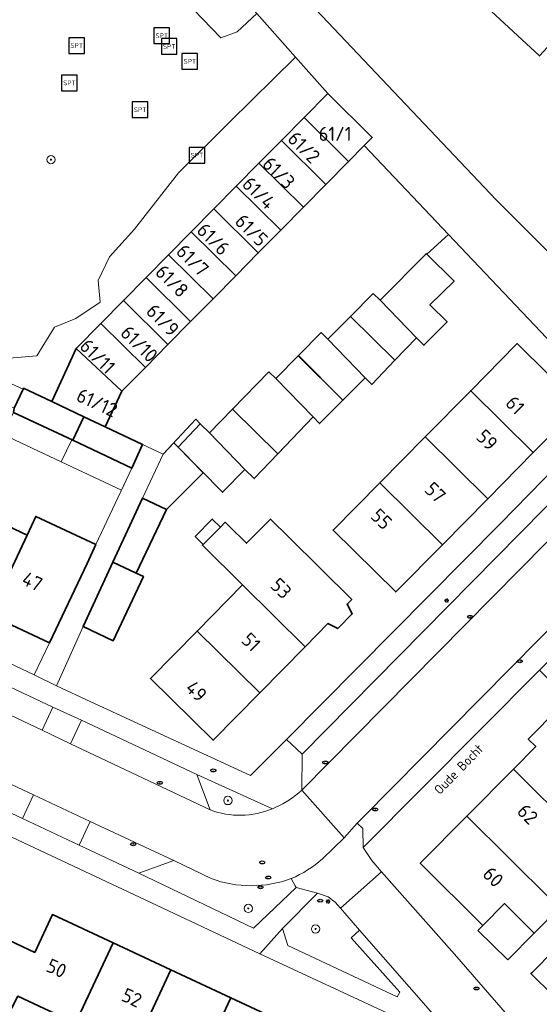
# Model space of a CAD drawing. Header units: metres. Extents: x 149984 to 156489, y 469398 to 478068.
# Tile 568 of 656: x 154241 to 154291, y 474108 to 474202. Entities that reach past the tile are written whole.
import ezdxf
from ezdxf.enums import TextEntityAlignment as Align

# ---------------------------------------------------------------- set-up
doc = ezdxf.new("R2010")
doc.units = ezdxf.units.M
doc.header["$LTSCALE"] = 0.75
for name, color, linetype, lineweight in [('B-WE-GR-BEPLANTING_CULTUUR_HEESTERS-GV', 252, 'Continuous', 18), ('B-WE-GR-BOOM-S', 252, 'Continuous', 25), ('B-WE-IE-MEUBILAIR-S', 252, 'Continuous', 25), ('B-WE-IE-MEUBILAIR_WEGMEUBILAIR-S', 252, 'Continuous', 25), ('B-WE-OG-BEBOUWING-GV', 6, 'Continuous', 35), ('B-WE-OG-BEBOUWING-T18', 1, 'Continuous', 18), ('B-WE-OG-BEBOUWING_LUIFEL-GV', 6, 'Continuous', 18), ('B-WE-OG-TERREIN_BEGROEID-GV', 252, 'Continuous', 18), ('B-WE-OG-TERREIN_ERF-GV', 252, 'Continuous', 18), ('B-WE-OG-TOPOGRAFIE-T18', 7, 'Continuous', 18), ('B-WE-VH-OPENVERHARDING_BETONSTRAATSTEEN-GV', 252, 'Continuous', 18), ('B-WE-VH-OPENVERHARDING_STRAATBAKSTEEN-GV', 252, 'Continuous', 18), ('B-WE-VH-OPENVERHARDING_TEGEL-GV', 252, 'Continuous', 18)]:
    doc.layers.add(name, color=color, linetype=linetype, lineweight=lineweight)
doc.styles.add('NLCS-ISO', font='NLCS-ISO.ttf')
doc.styles.add('NLCS-ISO-M500-T18', font='NLCS-ISO.ttf', dxfattribs={"height": 0.9})
doc.styles.add('NLCS-ISO-M750-T18', font='NLCS-ISO.ttf', dxfattribs={"height": 1.35})

# ---------------------------------------------------------------- blocks, each defined once
blk = doc.blocks.new('SIE-MEUBILAIR_PAAL_LICHTMAST-SO')
for points in [[(-0.62, 0), (-1, 0)], [(-0.71, 0.71), (-0.44, 0.44)], [(0, 1), (0, 0.62)], [(0.44, 0.44), (0.71, 0.71)], [(1, 0), (0.62, 0)], [(-0.71, -0.71), (-0.44, -0.44)], [(0, -0.62), (0, -1)], [(0.44, -0.44), (0.71, -0.71)]]:
    blk.add_lwpolyline(points)
blk.add_circle((0, 0), 0.5)
blk = doc.blocks.new('SIE-MEUBILAIR_PUT_KOLK-SO')
blk.add_ellipse((0, 0), major_axis=(1.25, 0), ratio=0.54)
at = {"style": 'NLCS-ISO'}
blk.add_text('klk', height=0.75, dxfattribs=at).set_placement((0.03, 0), align=Align.MIDDLE_CENTER)
blk = doc.blocks.new('SIE-MEUBILAIR_PUT_BRANDKRAAN-SO')
blk.add_ellipse((0, 0), major_axis=(1.25, 0), ratio=0.54)
at = {"style": 'NLCS-ISO'}
blk.add_text('bk', height=0.75, dxfattribs=at).set_placement((0.03, 0), align=Align.MIDDLE_CENTER)
blk = doc.blocks.new('SIE-MEUBILAIR_PUT_RIOOLPUT-SO')
blk.add_ellipse((0, 0), major_axis=(1.25, 0), ratio=0.54)
at = {"style": 'NLCS-ISO'}
blk.add_text('ri', height=0.75, dxfattribs=at).set_placement((-0.04, 0.07), align=Align.MIDDLE_CENTER)
blk = doc.blocks.new('SIE-WEG_SPEELTOESTEL-SO')
at = {"flags": 128}
blk.add_lwpolyline([(-3.75, -3.75), (3.75, -3.75), (3.75, 3.75), (-3.75, 3.75)], close=True, dxfattribs=at)
at = {"style": 'NLCS-ISO'}
blk.add_text('SPT', height=2.25, dxfattribs=at).set_placement((0, 0), align=Align.MIDDLE_CENTER)
blk = doc.blocks.new('SGR-BOOM_GBKN-SO')
at = {"linetype": 'ByBlock', "lineweight": 18}
h = blk.add_hatch(color=0, dxfattribs=at)
h.dxf.hatch_style = 1
edge = h.paths.add_edge_path()
edge.add_arc((0, 0), 0.25, 0, 360)
at = {"color": 0, "linetype": 'ByBlock', "lineweight": 18}
for radius in [2, 0.25]:
    blk.add_circle((0, 0), radius, dxfattribs=at)
at = {"color": 0, "linetype": 'ByBlock', "lineweight": 18, "style": 'NLCS-ISO'}
blk.add_attdef('SOORT', (2.5, 0), '', height=1.5, dxfattribs=at)

msp = doc.modelspace()

# ---------------------------------------------------------------- linework, layer by layer
at = {"layer": 'B-WE-GR-BEPLANTING_CULTUUR_HEESTERS-GV', "flags": 128}
for points in [[(154254.607, 474213.344), (154252.054, 474211.487), (154251.752, 474210.318), (154252.519, 474208.626), (154256.347, 474204.827), (154260.712, 474200.267), (154262.284, 474200.818), (154264.174, 474202.58), (154254.792, 474213.147)], [(154273.233, 474114.016), (154274.031, 474114.759), (154272.199, 474116.864), (154271.702, 474117.416), (154271.014, 474117.948), (154270.002, 474118.302), (154266.64, 474114.905), (154267.139, 474113.262), (154277.629, 474108.344), (154277.904, 474108.814)]]:
    msp.add_lwpolyline(points, close=True, dxfattribs=at)
for points in [[(154238.657, 474167.991), (154241.756, 474166.577), (154241.802, 474166.677), (154244.507, 474165.403), (154246.842, 474170.492), (154249.219, 474172.898), (154251.384, 474175.089), (154253.549, 474177.281), (154255.715, 474179.473), (154257.88, 474181.664), (154260.045, 474183.856), (154262.21, 474186.047), (154264.375, 474188.239), (154266.541, 474190.431), (154268.706, 474192.622), (154270.976, 474194.92), (154267.884, 474198.403), (154261.581, 474192.2), (154256.667, 474187.325), (154252.459, 474181.934), (154250.052, 474179.264), (154248.963, 474177.009), (154249.154, 474174.915), (154246.818, 474173.359), (154244.777, 474172.541), (154243.071, 474169.794), (154239.286, 474169.464)], [(154258.427, 474129.675), (154259.693, 474126.272)], [(154265.667, 474126.38), (154258.427, 474129.675)], [(154256.217, 474121.411), (154252.854, 474120.194), (154263.843, 474114.95), (154267.947, 474118.822), (154267.851, 474118.997), (154267.476, 474119.682)], [(154259.798, 474119.689), (154256.217, 474121.411)]]:
    msp.add_lwpolyline(points, dxfattribs=at)
at = {"layer": 'B-WE-GR-BEPLANTING_CULTUUR_HEESTERS-GV'}
for points in [[(154259.693, 474126.272, 0.19075), (154265.667, 474126.38)], [(154267.476, 474119.682, -0.176478), (154259.798, 474119.689)]]:
    msp.add_lwpolyline(points, format="xyb", dxfattribs=at)
at = {"layer": 'B-WE-OG-BEBOUWING-GV', "flags": 128}
for points in [[(154292.847, 474200.221), (154299.542, 474207.446), (154294.51, 474212.109), (154291.112, 474208.441), (154288.904, 474210.487), (154284.031, 474205.227), (154286.239, 474203.182), (154291.27, 474198.52)], [(154274.483, 474189.933), (154275.244, 474190.704), (154270.976, 474194.92), (154268.706, 474192.622), (154272.973, 474188.406)], [(154270.808, 474186.214), (154272.973, 474188.406), (154268.706, 474192.622), (154266.541, 474190.431)], [(154264.375, 474188.239), (154268.643, 474184.023), (154270.808, 474186.214), (154266.541, 474190.431)], [(154268.643, 474184.023), (154264.375, 474188.239), (154262.21, 474186.047), (154266.477, 474181.831)], [(154262.21, 474186.047), (154260.045, 474183.856), (154264.312, 474179.64), (154266.477, 474181.831)], [(154257.88, 474181.664), (154262.147, 474177.448), (154264.312, 474179.64), (154260.045, 474183.856)], [(154262.147, 474177.448), (154257.88, 474181.664), (154255.715, 474179.473), (154259.982, 474175.257)], [(154279.485, 474171.503), (154280.198, 474170.801), (154282.417, 474173.056), (154280.778, 474174.667), (154283.096, 474176.93), (154280.475, 474179.513), (154280.412, 474179.575), (154276.007, 474175.111)], [(154257.816, 474173.065), (154259.982, 474175.257), (154255.715, 474179.473), (154253.549, 474177.281)], [(154257.816, 474173.065), (154253.549, 474177.281), (154251.384, 474175.089), (154255.651, 474170.874)], [(154253.486, 474168.682), (154255.651, 474170.874), (154251.384, 474175.089), (154249.219, 474172.898)], [(154251.215, 474166.384), (154253.486, 474168.682), (154249.219, 474172.898), (154246.842, 474170.492)], [(154270.989, 474171.375), (154274.562, 474167.664), (154275.189, 474167.046), (154277.413, 474169.354), (154273.167, 474173.569)], [(154247.585, 474163.953), (154249.618, 474162.995), (154251.215, 474166.384), (154246.842, 474170.492), (154244.507, 474165.403)], [(154290.688, 474160.509), (154295.161, 474165.037), (154289.15, 474170.962), (154289.053, 474170.864), (154284.684, 474166.441)], [(154265.988, 474167.6), (154269.578, 474163.923), (154270.173, 474163.287), (154272.426, 474165.534), (154268.169, 474169.803)], [(154246.519, 474161.689), (154247.585, 474163.953), (154244.507, 474165.403), (154241.802, 474166.677), (154241.756, 474166.577), (154240.916, 474164.774), (154240.85, 474164.345)], [(154286.327, 474156.095), (154290.688, 474160.509), (154284.684, 474166.441), (154280.322, 474162.027)], [(154259.623, 474162.416), (154263.027, 474158.887), (154263.921, 474158.029), (154266.195, 474160.399), (154261.841, 474164.675)], [(154249.618, 474162.995), (154247.585, 474163.953), (154246.519, 474161.689), (154252.187, 474159.033), (154253.218, 474161.299)], [(154263.027, 474158.887), (154259.623, 474162.416), (154258.747, 474163.279), (154256.626, 474161.019), (154260.878, 474156.715)], [(154281.966, 474151.681), (154286.327, 474156.095), (154280.322, 474162.027), (154275.961, 474157.613)], [(154281.966, 474151.681), (154275.961, 474157.613), (154271.495, 474153.092), (154277.506, 474147.167)], [(154252.61, 474148.963), (154255.499, 474155.074), (154253.221, 474156.133), (154250.372, 474150.003)], [(154236.519, 474155.251), (154232.923, 474147.616), (154238.544, 474144.974), (154242.137, 474152.605)], [(154244.292, 474142.273), (154247.891, 474149.895), (154248.735, 474151.69), (154242.98, 474154.396), (154242.137, 474152.605), (154238.544, 474144.974)], [(154259.037, 474151.716), (154260.677, 474153.38), (154259.903, 474154.143), (154258.263, 474152.479)], [(154268.813, 474141.911), (154270.997, 474144.126), (154271.937, 474143.648), (154273.327, 474145.056), (154272.836, 474145.992), (154273.283, 474146.445), (154267.272, 474152.369), (154265.479, 474154.137), (154263.192, 474151.817), (154261.54, 474153.445), (154261.135, 474153.844), (154260.677, 474153.38), (154259.037, 474151.716), (154258.953, 474151.63), (154262.803, 474147.835)], [(154252.61, 474148.963), (154250.372, 474150.003), (154247.511, 474143.845), (154250.396, 474142.483), (154253.305, 474148.634)], [(154268.813, 474141.911), (154262.803, 474147.835), (154258.439, 474143.407), (154264.45, 474137.483)], [(154258.439, 474143.407), (154253.97, 474138.873), (154259.98, 474132.948), (154264.45, 474137.483)], [(154288.784, 474130.178), (154294.77, 474124.228), (154299.153, 474128.663), (154296.868, 474130.921), (154297.577, 474131.638), (154293.144, 474136.031), (154290.204, 474133.064), (154290.931, 474132.343)], [(154288.784, 474130.178), (154284.303, 474125.656), (154292.424, 474117.613), (154296.89, 474122.132), (154294.77, 474124.228)], [(154284.303, 474125.656), (154279.847, 474121.162), (154285.847, 474115.198), (154287.913, 474117.289), (154290.78, 474114.457), (154293.17, 474116.875), (154292.424, 474117.613)], [(154236.9, 474107.68), (154240.101, 474106.193), (154241.247, 474108.414), (154246.802, 474105.822), (154250.397, 474113.524), (154244.574, 474116.241), (154242.883, 474112.617), (154239.852, 474114.031)], [(154252.349, 474103.233), (154255.943, 474110.936), (154250.397, 474113.524), (154246.802, 474105.822)], [(154290.541, 474110.672), (154290.462, 474110.592), (154294.735, 474106.366), (154297.011, 474108.667), (154292.742, 474112.89)], [(154261.679, 474108.259), (154255.943, 474110.936), (154252.349, 474103.233), (154258.084, 474100.557)], [(154267.312, 474105.63), (154261.679, 474108.259), (154258.084, 474100.557), (154263.718, 474097.928)]]:
    msp.add_lwpolyline(points, close=True, dxfattribs=at)
at = {"layer": 'B-WE-OG-BEBOUWING_LUIFEL-GV', "flags": 128}
for points in [[(154275.345, 474175.763), (154273.167, 474173.569), (154277.413, 474169.354), (154279.485, 474171.503), (154276.007, 474175.111)], [(154270.349, 474172.006), (154268.141, 474169.775), (154272.426, 474165.534), (154274.562, 474167.664), (154270.989, 474171.375)], [(154265.34, 474168.238), (154261.841, 474164.675), (154266.195, 474160.399), (154269.578, 474163.923), (154265.988, 474167.6)], [(154239.931, 474162.446), (154239.834, 474162.238), (154245.426, 474159.618), (154246.419, 474161.736), (154240.85, 474164.345)], [(154246.419, 474161.736), (154245.426, 474159.618), (154251.192, 474156.916), (154252.187, 474159.033), (154246.519, 474161.689)], [(154255.19, 474160.37), (154253.221, 474156.133), (154255.499, 474155.074), (154259.042, 474158.574), (154256.626, 474161.019), (154256.202, 474161.448)], [(154285.847, 474115.198), (154285.376, 474114.721), (154288.243, 474111.889), (154290.78, 474114.457), (154287.913, 474117.289)]]:
    msp.add_lwpolyline(points, close=True, dxfattribs=at)
at = {"layer": 'B-WE-OG-TERREIN_BEGROEID-GV', "flags": 128}
msp.add_lwpolyline([(154239.286, 474169.464), (154243.071, 474169.794), (154244.777, 474172.541), (154246.818, 474173.359), (154249.154, 474174.915), (154248.963, 474177.009), (154250.052, 474179.264), (154252.459, 474181.934), (154256.667, 474187.325), (154261.581, 474192.2), (154267.884, 474198.403), (154264.174, 474202.58), (154262.284, 474200.818), (154260.712, 474200.267), (154256.347, 474204.827)], dxfattribs=at)
at = {"layer": 'B-WE-OG-TERREIN_ERF-GV', "flags": 128}
for points in [[(154207.96, 474262.998), (154218.6, 474260.42), (154221.621, 474259.423), (154221.99, 474258.44), (154222.33, 474257.67), (154223.51, 474255.92), (154232.74, 474244.34), (154236.47, 474239.6), (154245.54, 474229.08), (154250.6, 474223.56), (154269.85, 474202.97), (154287.14, 474184.75), (154294.67, 474177.21), (154302.105, 474169.509), (154302.931, 474168.654), (154303.07, 474168.51), (154303.83, 474168.1), (154304.76, 474167.76), (154304.959, 474167.757), (154306.453, 474169.264), (154326.41, 474189.4), (154287.045, 474225.964)], [(154297.84, 474165.314), (154282.56, 474181.42), (154280.475, 474179.513), (154283.096, 474176.93), (154280.778, 474174.667), (154282.417, 474173.056), (154280.198, 474170.801), (154279.485, 474171.503), (154276.007, 474175.111), (154275.345, 474175.763), (154273.167, 474173.569), (154277.413, 474169.354), (154275.189, 474167.046), (154274.562, 474167.664), (154270.989, 474171.375), (154270.349, 474172.006), (154268.169, 474169.803), (154272.426, 474165.534), (154270.173, 474163.287), (154269.578, 474163.923), (154265.988, 474167.6), (154265.34, 474168.238), (154261.841, 474164.675), (154266.195, 474160.399), (154263.921, 474158.029), (154263.027, 474158.887), (154260.878, 474156.715), (154256.626, 474161.019), (154258.747, 474163.279), (154258.317, 474163.702), (154255.19, 474160.37), (154253.221, 474156.133), (154255.499, 474155.074), (154252.61, 474148.963), (154253.305, 474148.634), (154250.396, 474142.483), (154247.511, 474143.845), (154244.98, 474138.16), (154248.258, 474136.638), (154263.553, 474129.552), (154267.008, 474133.031), (154287.488, 474153.656), (154295.863, 474162.2)], [(154309.631, 474121.428), (154291.285, 474139.664), (154274.381, 474122.662), (154275.197, 474121.416), (154276.145, 474120.342), (154283.12, 474112.439), (154288.206, 474106.585)], [(154277.05, 474106.624), (154264.462, 474112.482), (154252.91, 474117.92), (154216.355, 474135.06)], [(154294.735, 474106.366), (154290.462, 474110.592), (154290.541, 474110.672), (154292.742, 474112.89), (154297.011, 474108.667), (154299.204, 474110.884), (154294.943, 474115.108), (154297.178, 474117.361), (154301.44, 474113.145), (154303.661, 474115.391), (154299.413, 474119.613), (154301.604, 474121.821), (154305.852, 474117.607), (154308.032, 474119.811), (154309.631, 474121.428)], [(154239.852, 474114.031), (154242.883, 474112.617), (154244.574, 474116.241), (154250.397, 474113.524), (154255.943, 474110.936), (154261.679, 474108.259), (154267.312, 474105.63)], [(154246.802, 474105.822), (154241.247, 474108.414)]]:
    msp.add_lwpolyline(points, dxfattribs=at)
for points in [[(154299.542, 474207.446), (154304.574, 474202.784), (154297.879, 474195.558), (154292.847, 474200.221), (154291.27, 474198.52), (154286.239, 474203.182), (154284.031, 474205.227), (154288.904, 474210.487), (154291.112, 474208.441), (154294.51, 474212.109)], [(154290.688, 474160.509), (154286.327, 474156.095), (154281.966, 474151.681), (154277.506, 474147.167), (154271.495, 474153.092), (154275.961, 474157.613), (154280.322, 474162.027), (154284.684, 474166.441), (154289.053, 474170.864), (154289.15, 474170.962), (154295.161, 474165.037)], [(154232.923, 474147.616), (154227.303, 474150.257), (154221.53, 474152.97), (154225.147, 474160.606), (154230.901, 474157.896), (154234.444, 474156.228), (154235.421, 474158.304), (154237.496, 474157.326), (154236.519, 474155.251), (154242.137, 474152.605), (154242.98, 474154.396), (154248.735, 474151.69), (154252.187, 474159.033), (154246.519, 474161.689), (154240.85, 474164.345), (154239.931, 474162.446), (154234.222, 474165.121), (154229.332, 474167.412), (154227.687, 474163.912), (154224.781, 474165.279), (154218.12, 474150.86), (154242.81, 474139.23), (154244.292, 474142.273), (154238.544, 474144.974)], [(154264.45, 474137.483), (154259.98, 474132.948), (154253.97, 474138.873), (154258.439, 474143.407), (154262.803, 474147.835), (154258.953, 474151.63), (154259.037, 474151.716), (154258.263, 474152.479), (154259.903, 474154.143), (154260.677, 474153.38), (154261.135, 474153.844), (154261.54, 474153.445), (154263.192, 474151.817), (154265.479, 474154.137), (154267.272, 474152.369), (154273.283, 474146.445), (154272.836, 474145.992), (154273.327, 474145.056), (154271.937, 474143.648), (154270.997, 474144.126), (154268.813, 474141.911)], [(154284.303, 474125.656), (154288.784, 474130.178), (154290.931, 474132.343), (154290.204, 474133.064), (154293.144, 474136.031), (154297.577, 474131.638), (154296.868, 474130.921), (154299.153, 474128.663), (154294.77, 474124.228), (154296.89, 474122.132), (154292.424, 474117.613), (154293.17, 474116.875), (154290.78, 474114.457), (154287.913, 474117.289), (154285.847, 474115.198), (154279.847, 474121.162)]]:
    msp.add_lwpolyline(points, close=True, dxfattribs=at)
at = {"layer": 'B-WE-VH-OPENVERHARDING_BETONSTRAATSTEEN-GV', "flags": 128}
for points in [[(154241.032, 474228.703), (154247.28, 474221.17), (154250.576, 474217.639), (154250.7, 474217.506), (154254.607, 474213.344), (154254.792, 474213.147), (154264.174, 474202.58), (154267.884, 474198.403), (154270.976, 474194.92), (154275.244, 474190.704), (154274.483, 474189.933), (154282.56, 474181.42), (154297.84, 474165.314), (154302.105, 474169.509), (154294.67, 474177.21), (154287.14, 474184.75), (154269.85, 474202.97), (154250.6, 474223.56), (154245.54, 474229.08), (154236.47, 474239.6)], [(154215.915, 474146.999), (154220.271, 474144.937), (154226.547, 474141.965), (154243.575, 474133.904), (154244.625, 474136.122), (154217.799, 474148.76)], [(154214.352, 474138.244), (154241.706, 474125.438), (154242.77, 474127.709), (154224.058, 474136.474)], [(154276.145, 474120.342), (154275.197, 474121.416), (154274.381, 474122.662), (154274.345, 474124.478), (154273.812, 474125.005), (154272.547, 474123.61), (154271.526, 474122.613), (154270.477, 474121.582)], [(154267.476, 474119.682), (154267.851, 474118.997), (154267.947, 474118.822), (154270.002, 474118.302), (154271.014, 474117.948), (154271.702, 474117.416), (154272.199, 474116.864), (154276.145, 474120.342)], [(154288.206, 474106.585), (154283.12, 474112.439), (154276.145, 474120.342), (154272.199, 474116.864), (154274.031, 474114.759), (154278.799, 474109.328), (154284.427, 474102.91)]]:
    msp.add_lwpolyline(points, dxfattribs=at)
for points in [[(154272.973, 474188.406), (154270.808, 474186.214), (154268.643, 474184.023), (154266.477, 474181.831), (154264.312, 474179.64), (154262.147, 474177.448), (154259.982, 474175.257), (154257.816, 474173.065), (154255.651, 474170.874), (154253.486, 474168.682), (154251.215, 474166.384), (154249.618, 474162.995), (154253.218, 474161.299), (154255.19, 474160.37), (154258.317, 474163.702), (154258.747, 474163.279), (154259.623, 474162.416), (154261.841, 474164.675), (154265.34, 474168.238), (154265.988, 474167.6), (154268.169, 474169.803), (154270.349, 474172.006), (154270.989, 474171.375), (154273.167, 474173.569), (154275.345, 474175.763), (154276.007, 474175.111), (154280.412, 474179.575), (154280.475, 474179.513), (154282.56, 474181.42), (154274.483, 474189.933)], [(154299.793, 474159.819), (154296.429, 474159.886), (154268.508, 474131.605), (154268.486, 474128.16)], [(154247.357, 474134.867), (154244.625, 474136.122), (154243.575, 474133.904), (154246.292, 474132.617)], [(154247.357, 474134.867), (154246.292, 474132.617), (154259.693, 474126.272), (154258.427, 474129.675)], [(154241.706, 474125.438), (154247.142, 474122.894), (154248.205, 474125.164), (154242.77, 474127.709)], [(154248.205, 474125.164), (154247.142, 474122.894), (154252.854, 474120.194), (154256.217, 474121.411)]]:
    msp.add_lwpolyline(points, close=True, dxfattribs=at)
at = {"layer": 'B-WE-VH-OPENVERHARDING_BETONSTRAATSTEEN-GV'}
msp.add_lwpolyline([(154270.477, 474121.582, -0.078578), (154267.476, 474119.682)], format="xyb", dxfattribs=at)
at = {"layer": 'B-WE-VH-OPENVERHARDING_STRAATBAKSTEEN-GV', "flags": 128}
msp.add_lwpolyline([(154331.249, 474182.874), (154326.769, 474187.016), (154307.797, 474167.932), (154299.991, 474160.081), (154299.793, 474159.819), (154268.486, 474128.16), (154272.547, 474123.61), (154273.812, 474125.005), (154274.34, 474125.538), (154311.079, 474162.669)], close=True, dxfattribs=at)
for points in [[(154259.693, 474126.272), (154246.292, 474132.617), (154243.575, 474133.904), (154226.547, 474141.965), (154224.058, 474136.474), (154242.77, 474127.709), (154248.205, 474125.164), (154256.217, 474121.411)], [(154270.477, 474121.582), (154271.526, 474122.613), (154272.547, 474123.61), (154268.486, 474128.16), (154268.22, 474127.911)], [(154256.217, 474121.411), (154259.798, 474119.689)]]:
    msp.add_lwpolyline(points, dxfattribs=at)
at = {"layer": 'B-WE-VH-OPENVERHARDING_STRAATBAKSTEEN-GV'}
for points in [[(154268.22, 474127.911, -0.076285), (154265.667, 474126.38)], [(154265.667, 474126.38, -0.19075), (154259.693, 474126.272)], [(154267.476, 474119.682, 0.078578), (154270.477, 474121.582)], [(154259.798, 474119.689, 0.176478), (154267.476, 474119.682)]]:
    msp.add_lwpolyline(points, format="xyb", dxfattribs=at)
at = {"layer": 'B-WE-VH-OPENVERHARDING_TEGEL-GV', "flags": 128}
for points in [[(154312.056, 474160.705), (154313.385, 474162.032), (154314.596, 474163.24), (154316.24, 474164.88), (154329.585, 474178.371), (154333.704, 474182.494), (154332.324, 474183.812), (154331.249, 474182.874), (154311.079, 474162.669), (154274.34, 474125.538), (154273.812, 474125.005), (154274.345, 474124.478), (154274.381, 474122.662), (154291.285, 474139.664), (154292.779, 474141.178)], [(154235.249, 474167.422), (154240.916, 474164.774), (154241.756, 474166.577), (154238.657, 474167.991), (154236.32, 474169.058), (154231.56, 474171.23), (154228.267, 474172.752), (154227.482, 474171.058)], [(154296.868, 474163.221), (154295.863, 474162.2), (154287.488, 474153.656), (154267.008, 474133.031), (154268.508, 474131.605), (154296.429, 474159.886), (154299.793, 474159.819), (154299.991, 474160.081)], [(154255.19, 474160.37), (154253.218, 474161.299), (154252.187, 474159.033), (154248.735, 474151.69), (154247.891, 474149.895), (154244.292, 474142.273), (154242.81, 474139.23), (154244.98, 474138.16), (154247.511, 474143.845), (154250.372, 474150.003), (154253.221, 474156.133)], [(154267.947, 474118.822), (154263.843, 474114.95), (154252.854, 474120.194), (154247.142, 474122.894), (154241.706, 474125.438), (154214.352, 474138.244), (154210.737, 474139.839), (154209.971, 474137.933), (154216.355, 474135.06), (154252.91, 474117.92), (154264.462, 474112.482), (154266.64, 474114.905), (154270.002, 474118.302)], [(154267.139, 474113.262), (154266.64, 474114.905), (154264.462, 474112.482), (154277.05, 474106.624), (154281.034, 474099.935), (154282.392, 474099.132), (154285.535, 474097.603), (154287.599, 474098.453), (154284.427, 474102.91), (154278.799, 474109.328), (154274.031, 474114.759), (154273.233, 474114.016), (154277.904, 474108.814), (154277.629, 474108.344)]]:
    msp.add_lwpolyline(points, close=True, dxfattribs=at)
for points in [[(154248.258, 474136.638), (154244.98, 474138.16), (154242.81, 474139.23), (154218.12, 474150.86), (154215.439, 474152.15), (154209.69, 474154.71), (154185.813, 474165.952), (154184.35, 474166.641), (154181.015, 474168.211), (154180.15, 474166.48), (154179.426, 474165.032)], [(154217.799, 474148.76), (154244.625, 474136.122), (154247.357, 474134.867), (154258.427, 474129.675), (154265.667, 474126.38)], [(154268.22, 474127.911), (154268.486, 474128.16), (154268.508, 474131.605), (154267.008, 474133.031), (154263.553, 474129.552), (154248.258, 474136.638)]]:
    msp.add_lwpolyline(points, dxfattribs=at)
at = {"layer": 'B-WE-VH-OPENVERHARDING_TEGEL-GV'}
msp.add_lwpolyline([(154265.667, 474126.38, 0.076285), (154268.22, 474127.911)], format="xyb", dxfattribs=at)

# ---------------------------------------------------------------- block references
at = {"layer": 'B-WE-GR-BOOM-S', "xscale": 0.2, "yscale": 0.2, "zscale": 0.2}
for p in [(154244.436, 474188.585), (154261.405, 474127.173), (154263.358, 474116.828), (154269.807, 474114.86)]:
    msp.add_blockref('SGR-BOOM_GBKN-SO', p, dxfattribs=at)
at = {"layer": 'B-WE-IE-MEUBILAIR-S', "xscale": 0.2, "yscale": 0.2, "zscale": 0.2}
for name, p in [('SIE-MEUBILAIR_PAAL_LICHTMAST-SO', (154282.387, 474146.337)), ('SIE-MEUBILAIR_PUT_KOLK-SO', (154284.632, 474144.784)), ('SIE-MEUBILAIR_PUT_KOLK-SO', (154289.389, 474140.509)), ('SIE-MEUBILAIR_PUT_KOLK-SO', (154270.75, 474130.809)), ('SIE-MEUBILAIR_PUT_BRANDKRAAN-SO', (154260, 474130.059)), ('SIE-MEUBILAIR_PUT_KOLK-SO', (154254.882, 474128.868)), ('SIE-MEUBILAIR_PUT_KOLK-SO', (154275.524, 474126.314)), ('SIE-MEUBILAIR_PUT_KOLK-SO', (154252.318, 474122.976)), ('SIE-MEUBILAIR_PUT_RIOOLPUT-SO', (154264.696, 474121.24)), ('SIE-MEUBILAIR_PUT_RIOOLPUT-SO', (154265.266, 474119.786)), ('SIE-MEUBILAIR_PUT_KOLK-SO', (154264.532, 474118.852)), ('SIE-MEUBILAIR_PUT_RIOOLPUT-SO', (154270.251, 474117.57)), ('SIE-MEUBILAIR_PAAL_LICHTMAST-SO', (154271.007, 474117.495)), ('SIE-MEUBILAIR_PUT_KOLK-SO', (154285.243, 474109.15))]:
    msp.add_blockref(name, p, dxfattribs=at)
at = {"layer": 'B-WE-IE-MEUBILAIR_WEGMEUBILAIR-S', "xscale": 0.2, "yscale": 0.2, "zscale": 0.2}
for p in [(154255.058, 474200.459), (154246.902, 474199.52), (154255.769, 474199.433), (154257.748, 474198.003), (154246.207, 474195.942), (154252.983, 474193.373), (154258.43, 474189.012)]:
    msp.add_blockref('SIE-WEG_SPEELTOESTEL-SO', p, dxfattribs=at)

# ---------------------------------------------------------------- texts
at = {"layer": 'B-WE-OG-BEBOUWING-T18', "style": 'NLCS-ISO-M750-T18'}
msp.add_text('61/1', height=1.35, dxfattribs=at).set_placement((154271.683, 474191.055), align=Align.MIDDLE)
for s, rotation, p in [('61/2', 315.4, (154268.693, 474189.765)), ('61/3', 315.4, (154266.282, 474187.324)), ('61/4', 315.4, (154264.368, 474185.388)), ('61/5', 315.4, (154263.66, 474181.824)), ('61/6', 315.4, (154260.002, 474180.969)), ('61/7', 315.4, (154258.01, 474178.952)), ('61/8', 315.4, (154256.037, 474176.956)), ('61/9', 315.4, (154255.15, 474173.21)), ('61/10', 315.4, (154252.898, 474170.93)), ('61/11', 315.4, (154248.902, 474169.734)), ('61/12', 335.4, (154248.858, 474165.293)), ('61', 315.4, (154288.947, 474165.065)), ('59', 315.4, (154286.26, 474161.719)), ('57', 315.4, (154281.291, 474156.689)), ('55', 315.5, (154276.127, 474154.143)), ('47', 334.8, (154242.651, 474148.165)), ('53', 315.5, (154266.511, 474147.503)), ('51', 315.5, (154263.63, 474142.35)), ('49', 315.5, (154258.375, 474137.644)), ('62', 315.3, (154290.143, 474125.867)), ('60', 315.2, (154286.84, 474119.851)), ('50', 335, (154244.975, 474111.089)), ('52', 335, (154252.193, 474108.272))]:
    msp.add_text(s, height=1.35, rotation=rotation, dxfattribs=at).set_placement(p, align=Align.MIDDLE)
at = {"layer": 'B-WE-OG-TOPOGRAFIE-T18', "style": 'NLCS-ISO-M500-T18'}
msp.add_text('Oude Bocht', height=0.9, rotation=45.8, dxfattribs=at).set_placement((154283.525, 474130.167), align=Align.MIDDLE)

doc.saveas('drawing.dxf')
